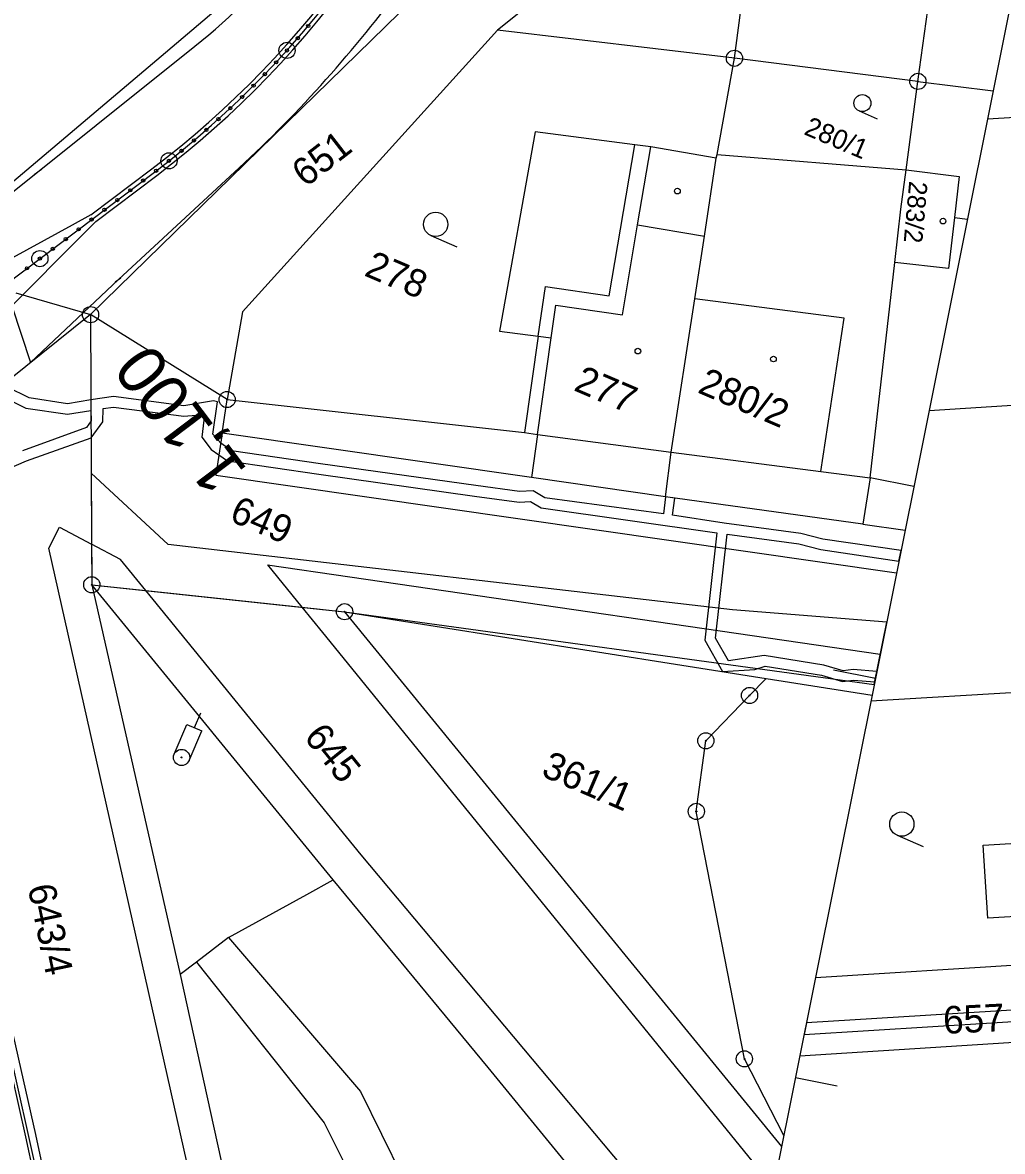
# Model space of a CAD drawing. Extents: x -548552 to -543113, y -1131925 to -1123599.
# Drawn here: x -548156.8 to -548096.2, y -1130709.8 to -1130640 of the extents above; entities that cross this region are included whole.
import ezdxf

# ---------------------------------------------------------------- set-up
doc = ezdxf.new("R2010")
doc.units = 0
for name, color, linetype in [('Hranice parcel', 7, 'Continuous'), ('HRANY', 7, 'Continuous'), ('Parcelní čísla', 7, 'Continuous'), ('Poz předměty', 7, 'Continuous'), ('Profile', 7, 'Continuous'), ('PROFILY NÁVRH', 7, 'Continuous'), ('STANIČENÍ', 7, 'Continuous'), ('Vnitřní kresba', 7, 'Continuous'), ('Věcná břemena k části', 7, 'Continuous'), ('Značky bodu BP', 7, 'Continuous'), ('Značky budov', 7, 'Continuous'), ('Značky kultur', 7, 'Continuous')]:
    doc.layers.add(name, color=color, linetype=linetype)

msp = doc.modelspace()

# ---------------------------------------------------------------- linework, layer by layer
at = {"layer": 'Hranice parcel'}
for p, q in [((-548101.467, -1130643.657), (-548097.865, -1130617.502)), ((-548110.827, -1130627.135), (-548127.431, -1130640.496)), ((-548112.8, -1130642.228), (-548110.827, -1130627.135)), ((-548133.484, -1130639.414), (-548152.572, -1130658.064)), ((-548112.8, -1130642.228), (-548127.431, -1130640.496)), ((-548113.875, -1130648.164), (-548112.8, -1130642.228)), ((-548101.467, -1130643.657), (-548112.8, -1130642.228)), ((-548102.198, -1130649.12), (-548101.467, -1130643.657)), ((-548101.467, -1130643.657), (-548096.814, -1130644.243)), ((-548113.92, -1130648.395), (-548113.875, -1130648.164)), ((-548113.875, -1130648.164), (-548102.198, -1130649.12)), ((-548104.41, -1130668.147), (-548102.896, -1130654.838)), ((-548144.136, -1130663.31), (-548152.572, -1130658.064)), ((-548100.77, -1130663.978), (-548086.441, -1130663.076)), ((-548117.051, -1130669.313), (-548125.342, -1130668.121)), ((-548136.882, -1130676.416), (-548109.884, -1130709.447)), ((-548136.882, -1130676.416), (-548110.849, -1130680.532)), ((-548110.849, -1130680.532), (-548104.295, -1130681.565)), ((-548104.365, -1130681.915), (-548085.334, -1130680.805)), ((-548080.134, -1130697.285), (-548107.796, -1130699.031))]:
    msp.add_line(p, q, dxfattribs=at)
for points in [[(-548157.843, -1130650.257), (-548148.208, -1130642.091), (-548144.948, -1130639.332), (-548141.907, -1130636.501), (-548139.191, -1130633.487), (-548136.954, -1130630.094), (-548135.579, -1130627.343), (-548134.978, -1130626.219), (-548130.835, -1130613.427), (-548129.104, -1130605.172), (-548128.438, -1130601.029)], [(-548127.431, -1130640.496), (-548143.193, -1130657.883), (-548144.136, -1130663.31)], [(-548097.161, -1130645.975), (-548071.323, -1130644.4), (-548067.151, -1130643.675)], [(-548113.92, -1130648.395), (-548117.962, -1130647.697), (-548118.95, -1130647.567), (-548125.107, -1130646.778), (-548127.312, -1130659.085), (-548124.92, -1130659.392), (-548125.765, -1130665.35), (-548124.965, -1130665.465), (-548125.342, -1130668.121)], [(-548117.051, -1130669.313), (-548116.698, -1130666.559), (-548115.244, -1130657.097), (-548114.652, -1130653.227), (-548113.92, -1130648.395)], [(-548102.896, -1130654.838), (-548102.525, -1130651.559), (-548102.198, -1130649.12)], [(-548102.198, -1130649.12), (-548098.922, -1130649.523), (-548099.212, -1130652.054), (-548099.573, -1130655.206), (-548102.896, -1130654.838)], [(-548152.572, -1130658.064), (-548163.63, -1130666.936), (-548165.946, -1130668.837)], [(-548152.572, -1130658.064), (-548152.512, -1130672.243), (-548152.498, -1130674.751)], [(-548125.342, -1130668.121), (-548144.436, -1130665.379), (-548144.136, -1130663.31)], [(-548104.41, -1130668.147), (-548104.874, -1130671.006), (-548117.051, -1130669.313)], [(-548101.713, -1130668.685), (-548104.41, -1130668.147)], [(-548131.814, -1130818.85), (-548144.643, -1130761.561), (-548157.444, -1130704.117), (-548162.653, -1130681.008), (-548165.946, -1130668.837)], [(-548152.498, -1130674.751), (-548147.03, -1130698.831), (-548134.293, -1130756.803), (-548126.532, -1130792.503)], [(-548112.665, -1130723.321), (-548128.006, -1130704.578), (-548137.578, -1130692.97), (-548152.498, -1130674.751)], [(-548152.498, -1130674.751), (-548149.149, -1130675.11), (-548139.515, -1130676.137), (-548136.882, -1130676.416)], [(-548109.747, -1130708.766), (-548112.184, -1130704.036), (-548115.154, -1130688.751), (-548114.568, -1130684.389), (-548111.866, -1130681.587), (-548110.849, -1130680.532)], [(-548093.957, -1130685.519), (-548081.166, -1130684.712), (-548080.742, -1130691.747), (-548083.944, -1130692.008), (-548083.781, -1130694.547), (-548097.146, -1130695.348), (-548097.434, -1130690.84), (-548093.68, -1130690.61), (-548093.957, -1130685.519)], [(-548108.762, -1130703.848), (-548059.701, -1130700.709)]]:
    msp.add_lwpolyline(points, dxfattribs=at)
at = {"layer": 'HRANY'}
msp.add_line((-548157.432, -1130657.517), (-548156.292, -1130661.027), dxfattribs=at)
at = {"layer": 'Poz předměty'}
for p, q in [((-548146.162, -1130683.576), (-548145.768, -1130682.657)), ((-548147.409, -1130685.218), (-548146.621, -1130683.379)), ((-548146.621, -1130683.379), (-548145.702, -1130683.773)), ((-548146.49, -1130685.612), (-548145.702, -1130683.773))]:
    msp.add_line(p, q, dxfattribs=at)
for radius in [0.5, 0.0303]:
    msp.add_circle((-548146.95, -1130685.416), radius, dxfattribs=at)
at = {"layer": 'Profile'}
for p, q in [((-548070.038, -1130510.664), (-548104.091, -1130680.549)), ((-548080.983, -1130565.265), (-548104.091, -1130680.549)), ((-548080.983, -1130565.265), (-548104.091, -1130680.549)), ((-548104.091, -1130680.549), (-548106.68, -1130680.03)), ((-548104.091, -1130680.549), (-548127.2, -1130795.832)), ((-548104.091, -1130680.549), (-548127.2, -1130795.832)), ((-548104.091, -1130680.549), (-548127.2, -1130795.832)), ((-548106.446, -1130705.731), (-548109.035, -1130705.212))]:
    msp.add_line(p, q, dxfattribs=at)
at = {"layer": 'PROFILY NÁVRH'}
for p, q in [((-548159.269, -1130651.996), (-548146.126, -1130641.485)), ((-548152.546, -1130651.904), (-548148.784, -1130649.061)), ((-548143.393, -1130649), (-548150.844, -1130655.885)), ((-548152.245, -1130652.303), (-548148.482, -1130649.46)), ((-548153.7, -1130652.541), (-548158.283, -1130655.035)), ((-548152.546, -1130651.904), (-548153.7, -1130652.541)), ((-548152.245, -1130652.303), (-548153.154, -1130653.221)), ((-548153.154, -1130653.221), (-548157.432, -1130657.517)), ((-548150.844, -1130655.885), (-548156.292, -1130661.027))]:
    msp.add_line(p, q, dxfattribs=at)
for centre, radius, start, end in [((-548183.88, -1130602.619), 58.212, 307.07808, 342.77075), ((-548183.88, -1130602.619), 58.712, 307.07808, 342.77075), ((-548169.953, -1130611.692), 38.149, 308.65197, 335.09781), ((-548197.481, -1130590.466), 79.698, 312.73991, 323.73584)]:
    msp.add_arc(centre, radius, start, end, dxfattribs=at)
at = {"layer": 'STANIČENÍ'}
for p, q in [((-548156.049, -1130649.413), (-548155.606, -1130649.078)), ((-548153.427, -1130652.883), (-548148.633, -1130649.261)), ((-548151.045, -1130656.034), (-548150.71, -1130655.781))]:
    msp.add_line(p, q, dxfattribs=at)
msp.add_lwpolyline([(-548167.921, -1130665.183), (-548157.871, -1130656.242), (-548153.427, -1130652.883)], dxfattribs=at)
for centre, radius in [((-548139.125, -1130640.233), 0.1), ((-548140.438, -1130641.742), 0.5), ((-548139.775, -1130640.993), 0.1), ((-548140.438, -1130641.742), 0.1), ((-548141.114, -1130642.479), 0.1), ((-548141.802, -1130643.205), 0.1), ((-548142.502, -1130643.919), 0.1), ((-548143.214, -1130644.62), 0.1), ((-548143.939, -1130645.31), 0.1), ((-548144.675, -1130645.987), 0.1), ((-548145.422, -1130646.651), 0.1), ((-548146.181, -1130647.302), 0.1), ((-548147.731, -1130648.565), 0.5), ((-548146.951, -1130647.94), 0.1), ((-548147.731, -1130648.565), 0.1), ((-548149.32, -1130649.78), 0.1), ((-548148.523, -1130649.177), 0.1), ((-548150.118, -1130650.383), 0.1), ((-548150.916, -1130650.986), 0.1), ((-548151.714, -1130651.589), 0.1), ((-548152.512, -1130652.192), 0.1), ((-548152.512, -1130652.192), 0.1), ((-548153.309, -1130652.795), 0.1), ((-548153.309, -1130652.795), 0.1), ((-548154.905, -1130654), 0.1), ((-548154.905, -1130654), 0.1), ((-548154.107, -1130653.397), 0.1), ((-548154.107, -1130653.397), 0.1), ((-548155.703, -1130654.603), 0.5), ((-548155.703, -1130654.603), 0.5), ((-548155.703, -1130654.603), 0.1), ((-548155.703, -1130654.603), 0.1), ((-548156.501, -1130655.206), 0.1)]:
    msp.add_circle(centre, radius, dxfattribs=at)
msp.add_arc((-548183.88, -1130602.619), 58.462, 307.07808, 342.77075, dxfattribs=at)
at = {"layer": 'Vnitřní kresba'}
for p, q in [((-548120.533, -1130656.898), (-548118.95, -1130647.567)), ((-548118.779, -1130652.525), (-548117.962, -1130647.697)), ((-548119.711, -1130658.077), (-548118.779, -1130652.525)), ((-548118.779, -1130652.525), (-548114.652, -1130653.227)), ((-548099.212, -1130652.054), (-548098.404, -1130652.174)), ((-548157.198, -1130656.723), (-548152.572, -1130658.064)), ((-548124.92, -1130659.392), (-548124.478, -1130656.328)), ((-548124.478, -1130656.328), (-548120.533, -1130656.898)), ((-548106.026, -1130658.283), (-548115.244, -1130657.097)), ((-548124.112, -1130659.487), (-548123.828, -1130657.477)), ((-548123.828, -1130657.477), (-548119.711, -1130658.077)), ((-548107.471, -1130667.749), (-548106.026, -1130658.283)), ((-548124.965, -1130665.465), (-548124.112, -1130659.487)), ((-548124.92, -1130659.392), (-548124.112, -1130659.487)), ((-548144.136, -1130663.31), (-548125.765, -1130665.35)), ((-548144.436, -1130665.379), (-548144.829, -1130667.974)), ((-548124.965, -1130665.465), (-548116.698, -1130666.559)), ((-548116.698, -1130666.559), (-548107.471, -1130667.749)), ((-548107.471, -1130667.749), (-548104.41, -1130668.147)), ((-548144.829, -1130667.974), (-548102.782, -1130674.017)), ((-548155.14, -1130672.488), (-548154.491, -1130671.2)), ((-548154.491, -1130671.2), (-548152.512, -1130672.243)), ((-548104.874, -1130671.006), (-548102.255, -1130671.385)), ((-548136.127, -1130757.225), (-548155.14, -1130672.488)), ((-548150.718, -1130673.186), (-548152.512, -1130672.243)), ((-548149.149, -1130675.11), (-548150.718, -1130673.186)), ((-548141.645, -1130673.516), (-548139.515, -1130676.137)), ((-548141.645, -1130673.516), (-548136.556, -1130674.26)), ((-548136.556, -1130674.26), (-548103.79, -1130679.045)), ((-548135.85, -1130691.426), (-548149.149, -1130675.11)), ((-548139.515, -1130676.137), (-548138.254, -1130677.689)), ((-548138.254, -1130677.689), (-548110.388, -1130711.961)), ((-548111.981, -1130719.908), (-548135.85, -1130691.426)), ((-548139.222, -1130693.887), (-548137.578, -1130692.97)), ((-548144.043, -1130696.532), (-548139.222, -1130693.887)), ((-548144.043, -1130696.532), (-548146.023, -1130698.055)), ((-548144.043, -1130696.532), (-548135.897, -1130706.06)), ((-548146.023, -1130698.055), (-548147.03, -1130698.831)), ((-548146.023, -1130698.055), (-548138.149, -1130707.989)), ((-548135.897, -1130706.06), (-548116.928, -1130744.586)), ((-548138.149, -1130707.989), (-548117.749, -1130748.682))]:
    msp.add_line(p, q, dxfattribs=at)
at = {"layer": 'Věcná břemena k části'}
for p, q in [((-548102.636, -1130673.286), (-548102.507, -1130672.643)), ((-548104.163, -1130680.904), (-548103.392, -1130677.059)), ((-548104.131, -1130680.746), (-548104.002, -1130680.101)), ((-548108.354, -1130701.816), (-548108.498, -1130702.531))]:
    msp.add_line(p, q, dxfattribs=at)
for points in [[(-548102.507, -1130672.643), (-548107.346, -1130671.926), (-548108.688, -1130671.58), (-548113.424, -1130670.954), (-548116.617, -1130670.456), (-548116.487, -1130669.391), (-548117.051, -1130669.313), (-548117.19, -1130670.374), (-548124.511, -1130669.38), (-548125.226, -1130668.943), (-548126.075, -1130668.993), (-548128.78, -1130668.628), (-548138.378, -1130667.289), (-548143.864, -1130666.484), (-548144.533, -1130666.012), (-548145.028, -1130665.441), (-548144.738, -1130663.444), (-548144.978, -1130663.395), (-548146.802, -1130663.691), (-548151.163, -1130663.128), (-548152.549, -1130663.317), (-548153.995, -1130663.568), (-548156.373, -1130663.202), (-548157.702, -1130662.546)], [(-548158.229, -1130663.016), (-548156.578, -1130663.832), (-548153.992, -1130664.222), (-548152.55, -1130663.98), (-548152.54, -1130664.616), (-548152.819, -1130665.04), (-548156.78, -1130666.487)], [(-548160.006, -1130668.608), (-548156.538, -1130667.091), (-548152.536, -1130665.673), (-548151.806, -1130664.68), (-548151.795, -1130663.869), (-548151.16, -1130663.782), (-548146.817, -1130664.337), (-548145.543, -1130664.231), (-548145.697, -1130665.633), (-548145.129, -1130666.388), (-548144.643, -1130666.727), (-548144.106, -1130667.098), (-548138.475, -1130667.922), (-548128.858, -1130669.269), (-548126.09, -1130669.639), (-548125.402, -1130669.607), (-548124.734, -1130670.003), (-548113.892, -1130671.537), (-548114.638, -1130678.18)], [(-548103.392, -1130677.059), (-548112.917, -1130676.295), (-548147.77, -1130672.273), (-548152.533, -1130667.85), (-548152.498, -1130674.751), (-548136.882, -1130676.416), (-548104.163, -1130680.904)], [(-548104.002, -1130680.101), (-548105.465, -1130679.978), (-548106.092, -1130680.068), (-548107.287, -1130679.709), (-548110.968, -1130679.11), (-548113.17, -1130679.45), (-548113.974, -1130678.051), (-548113.246, -1130671.629), (-548108.812, -1130672.223), (-548107.47, -1130672.57), (-548102.636, -1130673.286)], [(-548114.638, -1130678.18), (-548113.539, -1130680.108), (-548111.539, -1130679.986), (-548110.911, -1130679.788), (-548107.428, -1130680.344), (-548106.134, -1130680.725), (-548105.444, -1130680.64), (-548104.131, -1130680.746)], [(-548084.966, -1130700.36), (-548108.354, -1130701.816)], [(-548108.498, -1130702.531), (-548084.648, -1130701.04)], [(-548154.339, -1130716.218), (-548155.963, -1130708.711), (-548157.336, -1130702.597)], [(-548157.892, -1130703.055), (-548156.591, -1130708.856), (-548155.04, -1130716.026)]]:
    msp.add_lwpolyline(points, dxfattribs=at)
at = {"layer": 'Značky bodu BP'}
for centre, radius in [((-548112.8, -1130642.228), 0.5), ((-548112.8, -1130642.228), 0.0303), ((-548101.467, -1130643.657), 0.5), ((-548101.467, -1130643.657), 0.0303), ((-548152.572, -1130658.064), 0.5), ((-548152.572, -1130658.064), 0.0303), ((-548144.136, -1130663.31), 0.5), ((-548144.136, -1130663.31), 0.0303), ((-548152.498, -1130674.751), 0.5), ((-548152.498, -1130674.751), 0.0303), ((-548136.882, -1130676.416), 0.5), ((-548136.882, -1130676.416), 0.0303), ((-548111.866, -1130681.587), 0.5), ((-548111.866, -1130681.587), 0.0303), ((-548114.568, -1130684.389), 0.5), ((-548114.568, -1130684.389), 0.0303), ((-548115.154, -1130688.751), 0.5), ((-548115.154, -1130688.751), 0.0303), ((-548112.184, -1130704.036), 0.5), ((-548112.184, -1130704.036), 0.0303)]:
    msp.add_circle(centre, radius, dxfattribs=at)
at = {"layer": 'Značky budov'}
for centre in [(-548116.323, -1130650.432), (-548099.916, -1130652.284), (-548118.765, -1130660.32), (-548110.39, -1130660.808)]:
    msp.add_circle(centre, 0.175, dxfattribs=at)
at = {"layer": 'Značky kultur'}
for p, q in [((-548105.105, -1130645.482), (-548103.979, -1130645.964)), ((-548131.551, -1130653.178), (-548129.943, -1130653.867)), ((-548102.755, -1130690.225), (-548101.146, -1130690.914))]:
    msp.add_line(p, q, dxfattribs=at)
for centre, radius in [((-548104.898, -1130644.999), 0.525), ((-548131.256, -1130652.488), 0.75), ((-548102.459, -1130689.535), 0.75)]:
    msp.add_circle(centre, radius, dxfattribs=at)

# ---------------------------------------------------------------- texts
at = {"layer": 'Parcelní čísla'}
for s, height, rotation, p in [('280/1', 1.2, 336.80584, (-548108.567, -1130646.903)), ('651', 1.7, 37.80584, (-548139.288, -1130650.242)), ('283/2', 1.139, 264.80584, (-548101.998, -1130649.787)), ('278', 1.7, 336.80584, (-548135.737, -1130655.627)), ('277', 1.7, 336.80584, (-548122.793, -1130662.718)), ('280/2', 1.7, 336.80584, (-548115.141, -1130662.853)), ('649', 1.7, 336.80584, (-548144.068, -1130670.772)), ('645', 1.7, 308.80584, (-548139.448, -1130684.179)), ('361/1', 1.7, 336.80584, (-548124.807, -1130686.53)), ('643/4', 1.7, 281.80584, (-548156.466, -1130693.411)), ('657', 1.7, 2.80584, (-548099.869, -1130702.496))]:
    msp.add_text(s, height=height, rotation=rotation, dxfattribs=at).set_placement(p)
at = {"layer": 'STANIČENÍ'}
msp.add_text('1,100', height=3, rotation=127.07808, dxfattribs=at).set_placement((-548142.822, -1130667.684))

doc.saveas('drawing.dxf')
